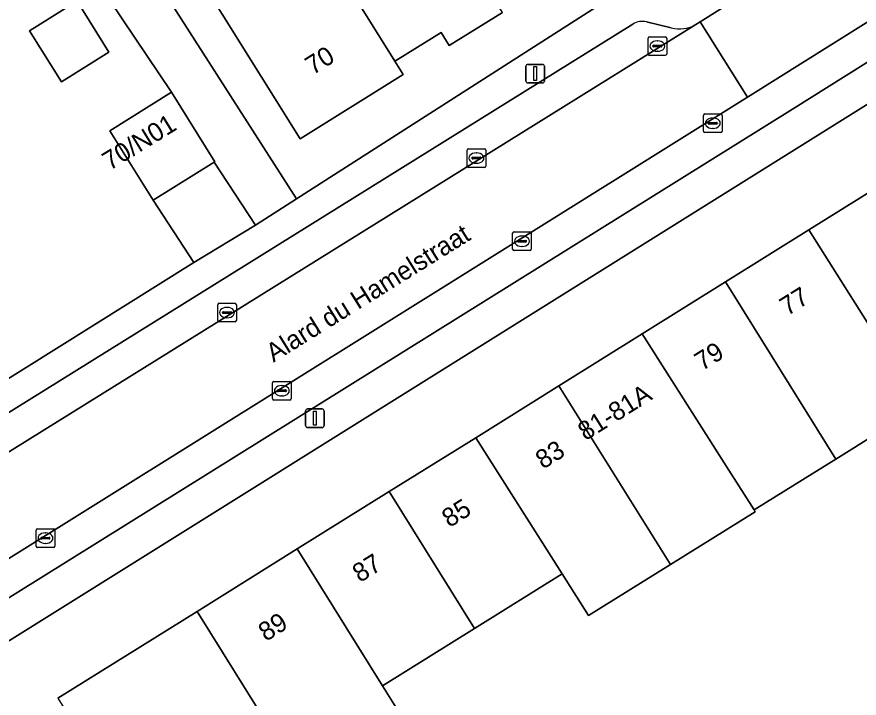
# Model space of a CAD drawing. Extents: x 159664 to 160323, y 385312 to 386115.
# Drawn here: x 159922.18 to 159967.42, y 385514.14 to 385550.74 of the extents above; entities that cross this region are included whole.
import ezdxf

# ---------------------------------------------------------------- set-up
doc = ezdxf.new("R2010")
doc.units = 0
for name, color, linetype in [('IMGEO_Erf', 7, 'Continuous'), ('IMGEO_Kolk', 7, 'Continuous'), ('IMGEO_Lichtmast', 7, 'Continuous'), ('IMGEO_Openbare_ruimte_label', 7, 'Continuous'), ('IMGEO_Pand', 7, 'Continuous'), ('IMGEO_Pand_nummerreeks', 7, 'Continuous'), ('IMGEO_Parkeervlak_open', 7, 'Continuous'), ('IMGEO_Rijbaan_lokaal_open', 7, 'Continuous'), ('IMGEO_Voetpad_open', 7, 'Continuous')]:
    doc.layers.add(name, color=color, linetype=linetype)

msp = doc.modelspace()

# ---------------------------------------------------------------- linework, layer by layer
at = {"layer": 'IMGEO_Erf'}
for points in [[(159948.717, 385579.169), (159946.6, 385577.848), (159948.369, 385575), (159945.702, 385573.343), (159943.933, 385576.192), (159925.703, 385564.826), (159927.477, 385561.979), (159924.806, 385560.315), (159937.201, 385540.961), (159962.464, 385557.14)], [(159922.867, 385549.989), (159924.924, 385551.271), (159925.418, 385551.579), (159927.123, 385548.842), (159924.572, 385547.252)]]:
    msp.add_lwpolyline(points, close=True, dxfattribs=at)
for points in [[(160012.853, 385574.174), (159910.883, 385510.438)], [(159930.483, 385546.685), (159918.508, 385564.491), (159915.634, 385568.765), (159890.065, 385552.798), (159891.585, 385550.364), (159906.565, 385526.327)], [(159948.266, 385550.978), (159945.405, 385549.196), (159944.966, 385549.9), (159942.659, 385548.462), (159942.485, 385548.354), (159942.924, 385547.649), (159937.39, 385544.189), (159931.123, 385554.245)], [(159911.749, 385525.069), (159931.692, 385537.54), (159929.511, 385540.889), (159927.179, 385544.621), (159930.483, 385546.685)], [(159924.387, 385514.132), (159931.872, 385518.801), (159937.245, 385522.152), (159942.184, 385525.234), (159946.825, 385528.129), (159951.298, 385530.919), (159955.768, 385533.708), (159960.24, 385536.498), (159964.711, 385539.287), (159969.183, 385542.077)], [(159970.722, 385529.82), (159966.168, 385526.982), (159964.518, 385525.955), (159961.775, 385524.248), (159961.837, 385524.151), (159957.282, 385521.314), (159952.89, 385518.579), (159951.47, 385520.815), (159946.764, 385517.883), (159941.823, 385514.804), (159944.416, 385510.643)]]:
    msp.add_lwpolyline(points, dxfattribs=at)
at = {"layer": 'IMGEO_Kolk'}
for p, q in [((159956.085, 385548.741), (159956.085, 385549.593)), ((159956.16, 385549.667), (159957.012, 385549.667)), ((159956.573, 385549.447), (159956.598, 385549.447)), ((159957.086, 385549.593), (159957.086, 385548.741)), ((159956.344, 385549.161), (159956.344, 385549.173)), ((159956.782, 385549.124), (159956.384, 385549.124)), ((159956.387, 385549.21), (159956.785, 385549.21)), ((159956.596, 385548.887), (159956.571, 385548.887)), ((159956.828, 385549.173), (159956.828, 385549.161)), ((159957.012, 385548.667), (159956.16, 385548.667)), ((159959.062, 385544.594), (159959.062, 385545.446)), ((159959.137, 385545.52), (159959.989, 385545.52)), ((159959.55, 385545.3), (159959.575, 385545.3)), ((159960.063, 385545.446), (159960.063, 385544.594)), ((159959.321, 385545.014), (159959.321, 385545.026)), ((159959.759, 385544.977), (159959.361, 385544.977)), ((159959.364, 385545.063), (159959.762, 385545.063)), ((159959.573, 385544.74), (159959.548, 385544.74)), ((159959.805, 385545.026), (159959.805, 385545.014)), ((159959.989, 385544.52), (159959.137, 385544.52)), ((159946.366, 385542.724), (159946.366, 385543.576)), ((159946.441, 385543.65), (159947.293, 385543.65)), ((159946.854, 385543.43), (159946.879, 385543.43)), ((159947.367, 385543.576), (159947.367, 385542.724)), ((159946.625, 385543.144), (159946.625, 385543.156)), ((159947.063, 385543.107), (159946.665, 385543.107)), ((159946.668, 385543.193), (159947.066, 385543.193)), ((159947.109, 385543.156), (159947.109, 385543.144)), ((159947.293, 385542.65), (159946.441, 385542.65)), ((159946.877, 385542.87), (159946.852, 385542.87)), ((159948.811, 385538.259), (159948.811, 385539.111)), ((159948.886, 385539.185), (159949.738, 385539.185)), ((159949.299, 385538.965), (159949.324, 385538.965)), ((159949.812, 385539.111), (159949.812, 385538.259)), ((159949.07, 385538.679), (159949.07, 385538.691)), ((159949.508, 385538.642), (159949.11, 385538.642)), ((159949.113, 385538.728), (159949.511, 385538.728)), ((159949.322, 385538.405), (159949.297, 385538.405)), ((159949.554, 385538.691), (159949.554, 385538.679)), ((159949.738, 385538.185), (159948.886, 385538.185)), ((159932.972, 385534.423), (159932.972, 385535.275)), ((159933.047, 385535.349), (159933.899, 385535.349)), ((159933.973, 385535.275), (159933.973, 385534.423)), ((159933.231, 385534.843), (159933.231, 385534.855)), ((159933.669, 385534.806), (159933.271, 385534.806)), ((159933.274, 385534.892), (159933.672, 385534.892)), ((159933.46, 385535.129), (159933.485, 385535.129)), ((159933.715, 385534.855), (159933.715, 385534.843)), ((159933.899, 385534.349), (159933.047, 385534.349)), ((159933.483, 385534.569), (159933.458, 385534.569)), ((159935.988, 385531.153), (159936.84, 385531.153)), ((159935.913, 385530.227), (159935.913, 385531.079)), ((159936.215, 385530.696), (159936.613, 385530.696)), ((159936.401, 385530.933), (159936.426, 385530.933)), ((159936.914, 385531.079), (159936.914, 385530.227)), ((159936.172, 385530.647), (159936.172, 385530.659)), ((159936.61, 385530.61), (159936.212, 385530.61)), ((159936.424, 385530.373), (159936.399, 385530.373)), ((159936.656, 385530.659), (159936.656, 385530.647)), ((159936.84, 385530.153), (159935.988, 385530.153)), ((159923.218, 385522.308), (159923.218, 385523.16)), ((159923.293, 385523.234), (159924.145, 385523.234)), ((159923.706, 385523.014), (159923.731, 385523.014)), ((159924.219, 385523.16), (159924.219, 385522.308)), ((159923.477, 385522.728), (159923.477, 385522.74)), ((159923.915, 385522.691), (159923.517, 385522.691)), ((159923.52, 385522.777), (159923.918, 385522.777)), ((159923.961, 385522.74), (159923.961, 385522.728)), ((159924.145, 385522.234), (159923.293, 385522.234)), ((159923.729, 385522.454), (159923.704, 385522.454))]:
    msp.add_line(p, q, dxfattribs=at)
for points in [[(159956.085, 385548.741), (159956.085, 385549.593)], [(159956.16, 385549.667), (159957.012, 385549.667)], [(159957.086, 385549.593), (159957.086, 385548.741)], [(159957.012, 385548.667), (159956.16, 385548.667)], [(159959.062, 385544.594), (159959.062, 385545.446)], [(159959.137, 385545.52), (159959.989, 385545.52)], [(159960.063, 385545.446), (159960.063, 385544.594)], [(159959.989, 385544.52), (159959.137, 385544.52)], [(159946.366, 385542.724), (159946.366, 385543.576)], [(159946.441, 385543.65), (159947.293, 385543.65)], [(159947.367, 385543.576), (159947.367, 385542.724)], [(159947.293, 385542.65), (159946.441, 385542.65)], [(159948.811, 385538.259), (159948.811, 385539.111)], [(159948.886, 385539.185), (159949.738, 385539.185)], [(159949.812, 385539.111), (159949.812, 385538.259)], [(159949.738, 385538.185), (159948.886, 385538.185)], [(159932.972, 385534.423), (159932.972, 385535.275)], [(159933.047, 385535.349), (159933.899, 385535.349)], [(159933.973, 385535.275), (159933.973, 385534.423)], [(159933.899, 385534.349), (159933.047, 385534.349)], [(159935.988, 385531.153), (159936.84, 385531.153)], [(159935.913, 385530.227), (159935.913, 385531.079)], [(159936.914, 385531.079), (159936.914, 385530.227)], [(159936.84, 385530.153), (159935.988, 385530.153)], [(159923.218, 385522.308), (159923.218, 385523.16)], [(159923.293, 385523.234), (159924.145, 385523.234)], [(159924.219, 385523.16), (159924.219, 385522.308)], [(159924.145, 385522.234), (159923.293, 385522.234)]]:
    msp.add_lwpolyline(points, dxfattribs=at)
for centre, radius, start, end in [((159956.162, 385549.591), 0.0765, 91.552, 178.448), ((159956.162, 385549.591), 0.0765, 91.552, 178.448), ((159957.01, 385549.591), 0.0765, 1.552, 88.448), ((159957.01, 385549.591), 0.0765, 1.552, 88.448), ((159956.384, 385549.17), 0.0403, 85.8775, 175.7526), ((159956.381, 385549.16), 0.0366, 178.938, 274.7102), ((159956.785, 385549.167), 0.043, 264.8664, 352.4533), ((159956.789, 385549.172), 0.0386, 1.7309, 96.639), ((159956.162, 385548.743), 0.0765, 181.552, 268.448), ((159956.162, 385548.743), 0.0765, 181.552, 268.448), ((159957.01, 385548.743), 0.0765, 271.552, 358.448), ((159957.01, 385548.743), 0.0765, 271.552, 358.448), ((159959.139, 385545.444), 0.0765, 91.552, 178.448), ((159959.139, 385545.444), 0.0765, 91.552, 178.448), ((159959.987, 385545.444), 0.0765, 1.552, 88.448), ((159959.987, 385545.444), 0.0765, 1.552, 88.448), ((159959.361, 385545.023), 0.0403, 85.8775, 175.7526), ((159959.358, 385545.013), 0.0366, 178.938, 274.7102), ((159959.762, 385545.02), 0.043, 264.8664, 352.4533), ((159959.766, 385545.025), 0.0386, 1.7309, 96.639), ((159959.139, 385544.596), 0.0765, 181.552, 268.448), ((159959.139, 385544.596), 0.0765, 181.552, 268.448), ((159959.987, 385544.596), 0.0765, 271.552, 358.448), ((159959.987, 385544.596), 0.0765, 271.552, 358.448), ((159946.443, 385543.574), 0.0765, 91.552, 178.448), ((159946.443, 385543.574), 0.0765, 91.552, 178.448), ((159947.291, 385543.574), 0.0765, 1.552, 88.448), ((159947.291, 385543.574), 0.0765, 1.552, 88.448), ((159946.665, 385543.153), 0.0403, 85.8775, 175.7526), ((159946.662, 385543.143), 0.0366, 178.938, 274.7102), ((159947.066, 385543.15), 0.043, 264.8664, 352.4533), ((159947.07, 385543.155), 0.0386, 1.7309, 96.639), ((159946.443, 385542.726), 0.0765, 181.552, 268.448), ((159946.443, 385542.726), 0.0765, 181.552, 268.448), ((159947.291, 385542.726), 0.0765, 271.552, 358.448), ((159947.291, 385542.726), 0.0765, 271.552, 358.448), ((159948.888, 385539.109), 0.0765, 91.552, 178.448), ((159948.888, 385539.109), 0.0765, 91.552, 178.448), ((159949.736, 385539.109), 0.0765, 1.552, 88.448), ((159949.736, 385539.109), 0.0765, 1.552, 88.448), ((159949.11, 385538.688), 0.0403, 85.8775, 175.7526), ((159949.107, 385538.678), 0.0366, 178.938, 274.7102), ((159949.511, 385538.685), 0.043, 264.8664, 352.4533), ((159949.515, 385538.69), 0.0386, 1.7309, 96.639), ((159948.888, 385538.261), 0.0765, 181.552, 268.448), ((159948.888, 385538.261), 0.0765, 181.552, 268.448), ((159949.736, 385538.261), 0.0765, 271.552, 358.448), ((159949.736, 385538.261), 0.0765, 271.552, 358.448), ((159933.049, 385535.273), 0.0765, 91.552, 178.448), ((159933.049, 385535.273), 0.0765, 91.552, 178.448), ((159933.897, 385535.273), 0.0765, 1.552, 88.448), ((159933.897, 385535.273), 0.0765, 1.552, 88.448), ((159933.271, 385534.852), 0.0403, 85.8775, 175.7526), ((159933.268, 385534.842), 0.0366, 178.938, 274.7102), ((159933.672, 385534.849), 0.043, 264.8664, 352.4533), ((159933.676, 385534.854), 0.0386, 1.7309, 96.639), ((159933.049, 385534.425), 0.0765, 181.552, 268.448), ((159933.049, 385534.425), 0.0765, 181.552, 268.448), ((159933.897, 385534.425), 0.0765, 271.552, 358.448), ((159933.897, 385534.425), 0.0765, 271.552, 358.448), ((159935.99, 385531.077), 0.0765, 91.552, 178.448), ((159935.99, 385531.077), 0.0765, 91.552, 178.448), ((159936.838, 385531.077), 0.0765, 1.552, 88.448), ((159936.838, 385531.077), 0.0765, 1.552, 88.448), ((159936.212, 385530.656), 0.0403, 85.8775, 175.7526), ((159936.617, 385530.658), 0.0386, 1.7309, 96.639), ((159936.209, 385530.646), 0.0366, 178.938, 274.7102), ((159936.613, 385530.653), 0.043, 264.8664, 352.4533), ((159935.99, 385530.229), 0.0765, 181.552, 268.448), ((159935.99, 385530.229), 0.0765, 181.552, 268.448), ((159936.838, 385530.229), 0.0765, 271.552, 358.448), ((159936.838, 385530.229), 0.0765, 271.552, 358.448), ((159923.295, 385523.158), 0.0765, 91.552, 178.448), ((159923.295, 385523.158), 0.0765, 91.552, 178.448), ((159924.143, 385523.158), 0.0765, 1.552, 88.448), ((159924.143, 385523.158), 0.0765, 1.552, 88.448), ((159923.517, 385522.737), 0.0403, 85.8775, 175.7526), ((159923.514, 385522.727), 0.0366, 178.938, 274.7102), ((159923.918, 385522.734), 0.043, 264.8664, 352.4533), ((159923.922, 385522.739), 0.0386, 1.7309, 96.639), ((159923.295, 385522.31), 0.0765, 181.552, 268.448), ((159923.295, 385522.31), 0.0765, 181.552, 268.448), ((159924.143, 385522.31), 0.0765, 271.552, 358.448), ((159924.143, 385522.31), 0.0765, 271.552, 358.448)]:
    msp.add_arc(centre, radius, start, end, dxfattribs=at)
for centre, major_axis, ratio, start_param, end_param in [((159956.572, 385549.167), (-0.387, 0.002), 0.722429, 4.712389, 7.853982), ((159956.597, 385549.167), (-0.39, 0.002), 0.717154, 1.570796, 4.712389), ((159959.549, 385545.02), (-0.387, 0.002), 0.722429, 4.712389, 7.853982), ((159959.574, 385545.02), (-0.39, 0.002), 0.717154, 1.570796, 4.712389), ((159946.853, 385543.15), (-0.387, 0.002), 0.722429, 4.712389, 7.853982), ((159946.878, 385543.15), (-0.39, 0.002), 0.717154, 1.570796, 4.712389), ((159949.298, 385538.685), (-0.387, 0.002), 0.722429, 4.712389, 7.853982), ((159949.323, 385538.685), (-0.39, 0.002), 0.717154, 1.570796, 4.712389), ((159933.459, 385534.849), (-0.387, 0.002), 0.722429, 4.712389, 7.853982), ((159933.484, 385534.849), (-0.39, 0.002), 0.717154, 1.570796, 4.712389), ((159936.4, 385530.653), (-0.387, 0.002), 0.722429, 4.712389, 7.853982), ((159936.425, 385530.653), (-0.39, 0.002), 0.717154, 1.570796, 4.712389), ((159923.705, 385522.734), (-0.387, 0.002), 0.722429, 4.712389, 7.853982), ((159923.73, 385522.734), (-0.39, 0.002), 0.717154, 1.570796, 4.712389)]:
    msp.add_ellipse(centre, major_axis=major_axis, ratio=ratio, start_param=start_param, end_param=end_param, dxfattribs=at)
at = {"layer": 'IMGEO_Lichtmast'}
for p, q in [((159949.525, 385547.286), (159949.525, 385548.086)), ((159949.525, 385548.086), (159949.525, 385547.286)), ((159949.625, 385548.186), (159950.415, 385548.186)), ((159950.415, 385548.186), (159949.625, 385548.186)), ((159950.515, 385548.086), (159950.515, 385547.286)), ((159950.515, 385547.286), (159950.515, 385548.086)), ((159950.415, 385547.186), (159949.625, 385547.186)), ((159949.625, 385547.186), (159950.415, 385547.186)), ((159937.69, 385528.778), (159937.69, 385529.578)), ((159937.69, 385529.578), (159937.69, 385528.778)), ((159937.79, 385529.678), (159938.58, 385529.678)), ((159938.58, 385529.678), (159937.79, 385529.678)), ((159938.68, 385529.578), (159938.68, 385528.778)), ((159938.68, 385528.778), (159938.68, 385529.578)), ((159938.58, 385528.678), (159937.79, 385528.678)), ((159937.79, 385528.678), (159938.58, 385528.678))]:
    msp.add_line(p, q, dxfattribs=at)
for points in [[(159949.945, 385548.061), (159950.095, 385548.061), (159950.095, 385547.311), (159949.945, 385547.311), (159949.945, 385548.061)], [(159938.11, 385529.553), (159938.26, 385529.553), (159938.26, 385528.803), (159938.11, 385528.803), (159938.11, 385529.553)]]:
    msp.add_lwpolyline(points, dxfattribs=at)
for centre, start, end in [((159949.625, 385548.086), 90, 180), ((159949.625, 385548.086), 90, 180), ((159950.415, 385548.086), 0, 90), ((159950.415, 385548.086), 360, 90), ((159949.625, 385547.286), 180, 270), ((159949.625, 385547.286), 180, 270), ((159950.415, 385547.286), 270, 0), ((159950.415, 385547.286), 270, 0), ((159937.79, 385529.578), 90, 180), ((159937.79, 385529.578), 90, 180), ((159938.58, 385529.578), 0, 90), ((159938.58, 385529.578), 360, 90), ((159937.79, 385528.778), 180, 270), ((159937.79, 385528.778), 180, 270), ((159938.58, 385528.778), 270, 0), ((159938.58, 385528.778), 270, 0)]:
    msp.add_arc(centre, 0.1, start, end, dxfattribs=at)
at = {"layer": 'IMGEO_Pand'}
for points in [[(159941.996, 385561.035), (159938.378, 385558.786), (159939.17, 385557.512), (159937.446, 385556.437), (159942.485, 385548.354), (159942.659, 385548.462), (159944.966, 385549.9), (159945.405, 385549.196), (159948.266, 385550.978)], [(159937.446, 385556.437), (159935.72, 385555.36), (159934.923, 385556.631), (159931.123, 385554.245), (159937.39, 385544.189), (159942.924, 385547.649), (159942.485, 385548.354)], [(159922.867, 385549.989), (159924.572, 385547.252), (159927.123, 385548.842), (159925.418, 385551.579), (159924.924, 385551.271)], [(159932.775, 385542.929), (159932.814, 385542.953), (159930.483, 385546.685), (159927.179, 385544.621), (159929.511, 385540.889)], [(159969.183, 385542.077), (159964.711, 385539.287), (159969.362, 385531.961), (159970.722, 385529.82), (159975.195, 385532.607)], [(159966.168, 385526.982), (159970.722, 385529.82), (159969.362, 385531.961), (159964.711, 385539.287), (159960.24, 385536.498)], [(159960.24, 385536.498), (159955.768, 385533.708), (159960.416, 385526.388), (159961.775, 385524.248), (159964.518, 385525.955), (159966.168, 385526.982)], [(159955.768, 385533.708), (159951.298, 385530.919), (159957.282, 385521.314), (159961.837, 385524.151), (159961.775, 385524.248), (159960.416, 385526.388)], [(159957.282, 385521.314), (159951.298, 385530.919), (159946.825, 385528.129), (159951.47, 385520.815), (159952.89, 385518.579)], [(159951.47, 385520.815), (159946.825, 385528.129), (159942.184, 385525.234), (159946.764, 385517.883)], [(159946.764, 385517.883), (159942.184, 385525.234), (159937.245, 385522.152), (159941.823, 385514.804)], [(159937.245, 385522.152), (159931.872, 385518.801), (159935.865, 385512.392), (159936.448, 385511.456), (159937.29, 385510.07), (159938.664, 385507.722), (159938.985, 385507.174), (159942.976, 385509.723), (159944.416, 385510.643), (159941.823, 385514.804)], [(159935.425, 385512.116), (159935.865, 385512.392), (159931.872, 385518.801), (159924.387, 385514.132), (159928.311, 385507.834), (159928.394, 385507.701)]]:
    msp.add_lwpolyline(points, close=True, dxfattribs=at)
at = {"layer": 'IMGEO_Parkeervlak_open'}
for points in [[(160017.334, 385581.279), (159983.092, 385560.012), (159961.421, 385546.425), (159916.911, 385518.64)], [(159920.553, 385518.8), (159963.845, 385545.774), (159986.132, 385559.773), (160015.684, 385578.122)], [(159915.758, 385523.639), (159958.652, 385550.323)], [(159955.265, 385550.352), (159917.039, 385526.569)], [(159957.331, 385550.153), (159956.003, 385550.461)]]:
    msp.add_lwpolyline(points, dxfattribs=at)
for centre, radius, start, end in [((159955.753, 385549.601), 0.895, 73.7836, 123.0197), ((159957.789, 385551.811), 1.72, 254.555, 300.1112)]:
    msp.add_arc(centre, radius, start, end, dxfattribs=at)
at = {"layer": 'IMGEO_Rijbaan_lokaal_open'}
for points in [[(159960.856, 385551.72), (159958.877, 385550.463), (159961.421, 385546.425), (159983.092, 385560.012), (159980.628, 385563.98)], [(159961.421, 385546.425), (159958.877, 385550.463), (159958.652, 385550.323), (159915.758, 385523.639), (159913.532, 385521.502), (159913.143, 385521.255), (159907.793, 385517.962), (159905.23, 385516.543)], [(159910.058, 385514.145), (159910.943, 385514.86), (159916.911, 385518.64), (159961.421, 385546.425)]]:
    msp.add_lwpolyline(points, dxfattribs=at)
at = {"layer": 'IMGEO_Voetpad_open'}
for points in [[(159918.508, 385564.491), (159930.483, 385546.685), (159932.814, 385542.953), (159932.775, 385542.929), (159934.995, 385539.548), (159937.201, 385540.961), (159924.806, 385560.315), (159923.032, 385563.162), (159925.703, 385564.826), (159943.933, 385576.192), (159946.6, 385577.848), (159948.717, 385579.169), (159946.596, 385582.567), (159944.465, 385581.237), (159930.238, 385572.355), (159928.558, 385575.051), (159927.671, 385576.481), (159928.317, 385578.524), (159928.104, 385578.877), (159926.058, 385579.067), (159925.121, 385580.574), (159923.882, 385582.567), (159915.839, 385577.568)], [(160015.684, 385578.122), (159986.132, 385559.773), (159963.845, 385545.774), (159920.553, 385518.8)], [(159909.185, 385513.149), (159910.883, 385510.438), (160012.853, 385574.174)], [(159964.577, 385558.015), (159962.464, 385557.14), (159937.201, 385540.961), (159934.995, 385539.548), (159931.692, 385537.54), (159911.749, 385525.069)], [(159958.652, 385550.323), (159958.877, 385550.463), (159960.856, 385551.72)], [(159917.039, 385526.569), (159955.265, 385550.352)], [(159956.003, 385550.461), (159957.331, 385550.153)]]:
    msp.add_lwpolyline(points, dxfattribs=at)
msp.add_lwpolyline([(159934.995, 385539.548), (159932.775, 385542.929), (159929.511, 385540.889), (159931.692, 385537.54)], close=True, dxfattribs=at)
for centre, radius, start, end in [((159955.753, 385549.601), 0.895, 73.7836, 123.0197), ((159957.789, 385551.811), 1.72, 254.555, 300.1112)]:
    msp.add_arc(centre, radius, start, end, dxfattribs=at)

# ---------------------------------------------------------------- texts
at = {"layer": 'IMGEO_Openbare_ruimte_label'}
msp.add_text('Alard du Hamelstraat', height=1, rotation=31.9265, dxfattribs=at).set_placement((159935.966, 385532.157))
at = {"layer": 'IMGEO_Pand_nummerreeks'}
for s, rotation, p in [('70', 31.9768, (159938.076, 385547.589)), ('70/N01', 31.5514, (159927.169, 385542.459)), ('77', 31.9254, (159963.562, 385534.65)), ('79', 31.9252, (159958.988, 385531.696)), ('81-81A', 31.9596, (159952.72, 385527.94)), ('83', 31.9254, (159950.443, 385526.414)), ('85', 31.9254, (159945.411, 385523.273)), ('87', 31.9254, (159940.609, 385520.32)), ('89', 31.9252, (159935.557, 385517.159))]:
    msp.add_text(s, height=1, rotation=rotation, dxfattribs=at).set_placement(p)

doc.saveas('drawing.dxf')
